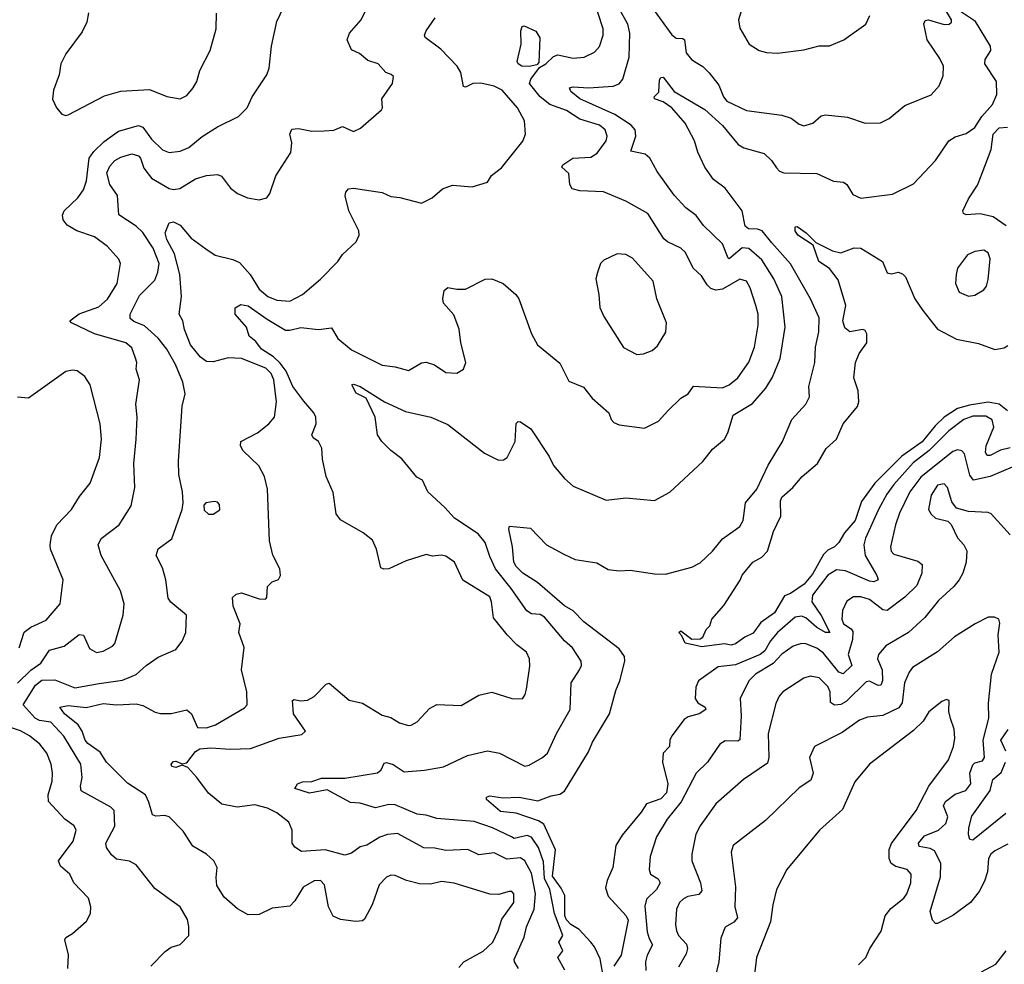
# Model space of a CAD drawing. Extents: x 1246230 to 1426786, y 660032 to 763141.
# Tile 392 of 566: x 1377094 to 1381579, y 687844 to 692146. Entities that reach past the tile are written whole.
import ezdxf

# ---------------------------------------------------------------- set-up
doc = ezdxf.new("R2010")
doc.units = 0

msp = doc.modelspace()

# ---------------------------------------------------------------- linework, layer by layer
at = {"layer": '0CON10XD'}
for points in [[(1378388.3, 690408.3), (1378338.7, 690475), (1378307.7, 690545), (1378281.2, 690581.2), (1378251, 690611), (1378195.6, 690645), (1378170.5, 690680.5), (1378140, 690705), (1378127.5, 690745), (1378075.7, 690805), (1378076.2, 690833.8), (1378101.7, 690848.3), (1378135, 690843.1), (1378221.4, 690781.4), (1378305, 690732.7), (1378325, 690731.9), (1378375, 690744.2), (1378455, 690735.5), (1378515, 690741.9), (1378543.4, 690693.4), (1378605, 690642.2), (1378745, 690572.5), (1378805, 690564.3), (1378865, 690547.8), (1378925, 690582.5), (1378945, 690585.7), (1378983.4, 690573.4), (1379035, 690539.2), (1379085, 690536.7), (1379115.8, 690554.2), (1379126, 690585), (1379103.6, 690675), (1379096.1, 690736.1), (1379071.9, 690801.9), (1379024.4, 690855), (1379021.4, 690875), (1379027.7, 690912.3), (1379045, 690925.8), (1379085, 690918), (1379125, 690918.8), (1379215, 690964), (1379245, 690965.8), (1379296.7, 690945), (1379354, 690895), (1379367.5, 690875), (1379425.7, 690715), (1379452, 690665), (1379555, 690582), (1379595, 690499.2), (1379662.1, 690472.1), (1379701.7, 690421.7), (1379777.5, 690355), (1379788, 690325), (1379800.9, 690310.9), (1379825, 690301.4), (1379940, 690285), (1380003.1, 690316.9), (1380045.6, 690364.4), (1380105, 690422.5), (1380138.7, 690441.3), (1380162.5, 690477.5), (1380295, 690470), (1380325, 690482.7), (1380364.6, 690515), (1380415, 690586.9), (1380440.6, 690655), (1380457.9, 690755), (1380457.1, 690805), (1380447.3, 690845), (1380421.5, 690925), (1380404.3, 690955), (1380375, 690964.5), (1380295, 690918.2), (1380265, 690913.9), (1380241.7, 690921.7), (1380225, 690937.8), (1380199.7, 690979.7), (1380161.5, 691015), (1380126.2, 691086.2), (1380105, 691105.4), (1380045, 691133.8), (1380028.1, 691148.1), (1379955, 691263.3), (1379855, 691319.5), (1379752.6, 691362.6), (1379645, 691367.1), (1379611.2, 691375), (1379599.4, 691395), (1379595.8, 691445), (1379563.8, 691475), (1379568.8, 691485), (1379614.2, 691515), (1379695, 691520), (1379725, 691538.8), (1379766.1, 691595), (1379770, 691615), (1379760.9, 691645), (1379735, 691665.3), (1379645, 691693.4), (1379585, 691732.3), (1379509.6, 691759.6), (1379464.4, 691794.4), (1379416.7, 691855), (1379422.4, 691875), (1379462, 691928), (1379491, 691945), (1379525, 691978.7), (1379545.3, 691985.3), (1379615, 691970.4), (1379664.6, 691975.4), (1379712.2, 691997.8), (1379735.4, 692024.6), (1379751.1, 692075), (1379751.5, 692105), (1379703.6, 692255)], [(1377085, 689124.2), (1377145, 689183.3), (1377190.8, 689215), (1377230.8, 689275), (1377296.6, 689293.4), (1377365, 689345.7), (1377385, 689343.3), (1377412.7, 689282.7), (1377444.5, 689264.5), (1377475, 689270.6), (1377517.2, 689292.8), (1377527.5, 689305), (1377565.4, 689434.6), (1377570.5, 689485), (1377554.3, 689545), (1377465.8, 689705), (1377451.4, 689755), (1377466.2, 689783.8), (1377547.1, 689845), (1377602.5, 689932.5), (1377618.8, 690015), (1377613.6, 690125), (1377625.4, 690235), (1377628.8, 690335), (1377623.9, 690395), (1377640, 690505), (1377624.6, 690555), (1377628.5, 690585), (1377622.5, 690605), (1377605, 690651.4), (1377578.6, 690675), (1377435.6, 690715), (1377330, 690765), (1377322.5, 690775), (1377365, 690806.9), (1377455, 690838.6), (1377495, 690873.1), (1377539.1, 690945), (1377554.3, 691035), (1377545.7, 691055), (1377495, 691113.1), (1377435, 691156.5), (1377355, 691184.5), (1377310.7, 691210.7), (1377293.1, 691235), (1377289.4, 691255), (1377297.1, 691275), (1377360, 691335), (1377385, 691371.2), (1377398.3, 691411.7), (1377411.2, 691515), (1377432.5, 691545), (1377479, 691591), (1377545, 691637.7), (1377635, 691663.8), (1377655, 691656.7), (1377695, 691601.8), (1377745, 691552.7), (1377775, 691541.8), (1377825, 691547.5), (1377865, 691564.5), (1377925.9, 691614.1), (1377995, 691657.8), (1378091.2, 691705), (1378130, 691745), (1378152.5, 691795), (1378220, 691895), (1378230, 691925), (1378240.8, 692025), (1378265, 692137.5), (1378310, 692230)], [(1377692, 687835), (1377757.7, 687902.3), (1377785, 687921.9), (1377825.3, 687934.7), (1377864.4, 687975.6), (1377865.5, 688015.5), (1377858.2, 688048.2), (1377826, 688105), (1377785, 688134.2), (1377709.3, 688189.3), (1377625, 688297.1), (1377595, 688313.1), (1377535, 688323.1), (1377513.1, 688343.1), (1377490, 688375), (1377486.7, 688395), (1377527.4, 688472.6), (1377524.3, 688545), (1377509.4, 688559.4), (1377374.3, 688634.3), (1377371.1, 688655), (1377379.6, 688695), (1377372.4, 688755), (1377295, 688883.4), (1377235.9, 688945.9), (1377185, 688954.3), (1377164.6, 688964.6), (1377110.3, 689025), (1377166.2, 689115), (1377195, 689137.2), (1377255, 689140), (1377345, 689103.2), (1377456.8, 689123.2), (1377562.1, 689137.9), (1377625, 689163.8), (1377670.8, 689205), (1377725, 689242.5), (1377805, 689278), (1377834, 689315), (1377851.4, 689355), (1377853.9, 689433.9), (1377782.8, 689492.8), (1377771.1, 689511.1), (1377760, 689595), (1377745, 689650), (1377715.8, 689705), (1377725, 689736), (1377787.9, 689782.1), (1377834.2, 689915), (1377839.2, 689945), (1377835.7, 689995), (1377819.4, 690075), (1377817.5, 690135), (1377834.5, 690385.5), (1377847.9, 690442.1), (1377837.5, 690495), (1377804.7, 690575), (1377764.1, 690645), (1377725, 690695.4), (1377662.3, 690752.3), (1377615, 690771.8), (1377598.2, 690785), (1377597.9, 690805), (1377639.8, 690890.2), (1377710.4, 690959.6), (1377724, 690996), (1377729.5, 691035), (1377702.5, 691105), (1377655, 691176.2), (1377625.2, 691205.2), (1377546.6, 691256.6), (1377539.2, 691345), (1377504.8, 691395), (1377490.9, 691449.1), (1377505, 691479.2), (1377527.1, 691505), (1377555, 691520.4), (1377605, 691535.8), (1377635, 691525.3), (1377644.5, 691515), (1377659.5, 691469.5), (1377694.8, 691424.8), (1377775, 691376.7), (1377795, 691372.3), (1377823.5, 691376.5), (1377895, 691420.8), (1377945, 691436.4), (1377995, 691440.6), (1378013.3, 691433.3), (1378055, 691378), (1378086.7, 691355), (1378132.5, 691335), (1378185, 691326.2), (1378220, 691335), (1378233.3, 691355), (1378260.8, 691435), (1378329.3, 691540.7), (1378334.3, 691585), (1378324.4, 691625), (1378333.2, 691646.8), (1378365, 691650), (1378425, 691638.5), (1378480.9, 691639.1), (1378525, 691642.9), (1378565, 691659.2), (1378615, 691637.5), (1378647.3, 691652.7), (1378742.5, 691735), (1378746.7, 691745), (1378743.3, 691785), (1378792.5, 691855), (1378797, 691887), (1378787, 691897), (1378762.5, 691905), (1378726.7, 691945), (1378680.7, 691960.7), (1378642.4, 691992.4), (1378605, 692008.1), (1378586.2, 692053.8), (1378596, 692085), (1378649.2, 692145), (1378678.6, 692205)], [(1377407.1, 692177.1), (1377400, 692135), (1377379.5, 692090.5), (1377305, 691990), (1377282.5, 691945), (1377274, 691895), (1377248.6, 691825), (1377243.9, 691783.9), (1377262.5, 691745), (1377286.4, 691716.4), (1377305, 691710)], [(1377305, 691710), (1377315, 691713.3), (1377480.2, 691799.8), (1377555, 691820.6), (1377685, 691828.5), (1377765, 691795.7), (1377825, 691785.8), (1377855, 691801.4), (1377884.3, 691835), (1377901.1, 691865), (1377914.5, 691915), (1377961.5, 692005), (1377990, 692105), (1377990.8, 692175)], [(1379577.2, 687817.2), (1379545.4, 687875), (1379568.5, 687905), (1379550.5, 687945), (1379567.9, 687975), (1379530.4, 688075), (1379508.3, 688185), (1379485.1, 688235), (1379480.5, 688310.5), (1379457, 688375), (1379425, 688422.1), (1379405, 688430.2), (1379346.9, 688416.9), (1379333.7, 688423.7), (1379247.5, 688465), (1379163.6, 688493.6), (1378995, 688508.1), (1378945, 688523.2), (1378905, 688527.8), (1378805, 688569.4), (1378775, 688571.1), (1378715, 688556.2), (1378645, 688578.2), (1378600.5, 688580.5), (1378495, 688638.6), (1378415, 688623.5), (1378347.5, 688645), (1378360, 688665), (1378382.5, 688675), (1378425, 688676), (1378468.3, 688691.7), (1378575, 688691.5), (1378723.8, 688716.2), (1378741.1, 688728.9), (1378755, 688760), (1378765, 688762.9), (1378795, 688754.4), (1378845, 688720), (1378938.5, 688728.5), (1379025, 688743.3), (1379134.5, 688795.5), (1379225, 688815.8), (1379280, 688805), (1379395, 688746.5), (1379415, 688750.5), (1379476, 688785), (1379497.8, 688805), (1379539.6, 688895), (1379601.8, 689005), (1379605.6, 689125), (1379644.5, 689185.5), (1379652.9, 689205), (1379651.4, 689225), (1379611.8, 689285), (1379575, 689317.5), (1379485, 689424.6), (1379465, 689436.8), (1379425, 689439.5), (1379403.5, 689453.5), (1379333.5, 689555), (1379261.8, 689645), (1379235, 689701.2), (1379213.8, 689765), (1379182.5, 689805), (1379074.3, 689875), (1379030, 689925), (1378952.9, 689995), (1378928.9, 690048.9), (1378902.7, 690062.7), (1378835.3, 690145.3), (1378784.1, 690184.1), (1378744, 690225), (1378724, 690255), (1378712.9, 690335), (1378672.2, 690422.2), (1378626.9, 690445), (1378607.5, 690482.5), (1378615, 690485.6), (1378645.4, 690475.4), (1378756.2, 690406.2), (1378851.4, 690361.4), (1378966.7, 690335), (1379045, 690302.5), (1379211.6, 690171.6), (1379275, 690140), (1379298, 690142), (1379315, 690151.4), (1379350.4, 690225), (1379355, 690307.5), (1379364, 690316), (1379375, 690314.2), (1379423, 690283), (1379506.4, 690156.4), (1379526, 690115), (1379575, 690056.2), (1379615, 690022), (1379765, 689958.1), (1379855, 689968.1), (1379985, 689955.7), (1380055, 689994.2), (1380206.3, 690133.7), (1380250.2, 690189.8), (1380305, 690236), (1380320, 690265), (1380344.3, 690345), (1380431.8, 690398.2), (1380492, 690468), (1380522.6, 690517.4), (1380557.8, 690602.2), (1380581.2, 690745), (1380564.8, 690884.8), (1380529.2, 690965), (1380475, 691052.3), (1380415, 691104.1), (1380385, 691106.2), (1380335, 691063.8), (1380325, 691056.9), (1380320.5, 691060.5), (1380295, 691125.7), (1380209.2, 691209.2), (1380175, 691254.4), (1380128.6, 691288.6), (1380075, 691347.5), (1379998.1, 691455), (1379965, 691515.8), (1379942.9, 691532.9), (1379877.5, 691547.5), (1379900.4, 691615), (1379897.3, 691645), (1379878.9, 691665), (1379804.7, 691714.7), (1379645, 691785.3), (1379605, 691819.4), (1379599.2, 691835), (1379615, 691840.4), (1379685, 691835.4), (1379797.2, 691842.8), (1379825, 691853.9), (1379840.8, 691875), (1379870, 691975), (1379873.7, 692085), (1379864.1, 692125), (1379820, 692205)], [(1379754.2, 687775), (1379738.6, 687868.6), (1379712.8, 687922.8), (1379695.6, 687945), (1379641.9, 688001.9), (1379605, 688025.8), (1379585, 688046.7), (1379577.9, 688065), (1379576.8, 688156.8), (1379560.8, 688190.8), (1379520.5, 688245), (1379534.8, 688365), (1379482, 688482), (1379457.5, 688497.5), (1379355, 688532.4), (1379285, 688540.2), (1379220, 688595), (1379220, 688605), (1379235, 688610.5), (1379295, 688602.7), (1379370, 688605), (1379455, 688588.5), (1379515, 688610.7), (1379555, 688618.2), (1379575, 688631.9), (1379685, 688812.2), (1379702.7, 688855), (1379780.4, 688985), (1379808.8, 689091.2), (1379828.4, 689135), (1379850.5, 689225), (1379848.9, 689245), (1379825, 689281.1), (1379664.3, 689404.3), (1379615, 689453.6), (1379576.4, 689476.4), (1379453, 689583), (1379385.9, 689625), (1379356.2, 689655), (1379344.7, 689675.3), (1379339.6, 689745), (1379321.6, 689825), (1379325, 689839.5), (1379420.5, 689830.5), (1379494.4, 689754.4), (1379572.1, 689712.1), (1379625, 689686.9), (1379722.4, 689672.4), (1379775, 689641.4), (1379825, 689635.7), (1379875, 689639.4), (1379985, 689622.5), (1380035, 689620.9), (1380155, 689652.5), (1380193, 689673), (1380249.2, 689725), (1380295, 689782), (1380375, 689838), (1380390, 689865), (1380400.8, 689945), (1380452.4, 690007.6), (1380502.6, 690117.4), (1380569.2, 690225), (1380610.6, 690325), (1380674.2, 690395), (1380691.7, 690428.3), (1380687.8, 690475), (1380715.4, 690584.6), (1380719.2, 690655), (1380734.4, 690725), (1380735, 690787.5), (1380696.5, 690875), (1380604.8, 691034.8), (1380519.6, 691129.6), (1380475.5, 691185), (1380455, 691192.6), (1380414, 691194), (1380398.8, 691205), (1380384.6, 691275), (1380308.1, 691378.1), (1380255, 691418.9), (1380215.4, 691475), (1380183.4, 691543.4), (1380168.1, 691595), (1380125.2, 691675.2), (1380065, 691744.7), (1380025, 691772.5), (1379985.6, 691785), (1379984.6, 691795), (1380004.8, 691815.2), (1380008.1, 691871.9), (1380015, 691882.5), (1380025, 691883.5), (1380075, 691819.4), (1380215, 691736.4), (1380295, 691664.6), (1380366.9, 691576.9), (1380392.8, 691562.8), (1380485, 691536.5), (1380519.1, 691505), (1380541.2, 691471.2), (1380555, 691456.7), (1380575, 691448.5), (1380725, 691445.8), (1380800.7, 691410.7), (1380846.4, 691406.4), (1380861.4, 691395), (1380889.4, 691349.4), (1380925, 691332.5), (1381069.4, 691350.6), (1381165, 691398), (1381265, 691504.2), (1381326.1, 691593.9), (1381355, 691612.7), (1381405, 691628.2), (1381445.2, 691654.8), (1381476.3, 691705), (1381525, 691760.4), (1381544.7, 691805), (1381543.6, 691865), (1381490.5, 691945), (1381491.1, 691965), (1381517.7, 692005), (1381516.6, 692025), (1381447.4, 692137.4), (1381365, 692192.4)], [(1379971.5, 692205), (1380065, 692076.5), (1380085, 692062.5), (1380115, 692060.8), (1380122, 692055), (1380130, 691995), (1380154.2, 691965), (1380175, 691950.6), (1380205, 691932.9), (1380235, 691904.3), (1380277.9, 691847.9), (1380300.3, 691795), (1380315, 691775.4), (1380405, 691732.2), (1380565, 691711.1), (1380608, 691698), (1380645, 691670), (1380665, 691663.3), (1380706, 691674), (1380745, 691707.5), (1380765, 691713.3), (1380865, 691701.9), (1380945, 691674.4), (1381015, 691675.7), (1381055, 691695.8), (1381125, 691755.7), (1381246.4, 691803.6), (1381282.5, 691845), (1381300, 691890), (1381301.8, 691935), (1381285, 691970), (1381227.5, 692055), (1381212.9, 692127.1), (1381218, 692142), (1381234.1, 692145.9), (1381305, 692124.2), (1381327.5, 692125), (1381338.8, 692135), (1381338.6, 692145), (1381311.1, 692191.1)], [(1380380, 692185), (1380368.9, 692145), (1380375, 692107.5), (1380416.2, 692035), (1380462.5, 692005), (1380495, 691996), (1380545.8, 691994.2), (1380665, 692008.8), (1380735, 692026.2), (1380783, 692027), (1380847.5, 692055), (1380948, 692125), (1380966.9, 692165)], [(1379095, 687828.8), (1379118, 687855), (1379205, 687903.1), (1379249.6, 687945), (1379274.2, 687995.8), (1379289.9, 688050.1), (1379345.4, 688125), (1379345.6, 688165), (1379335.5, 688175.5), (1379324.4, 688175.6), (1379275, 688162.2), (1379235, 688163.3), (1379073.3, 688213.3), (1379015, 688221.2), (1378965, 688209.1), (1378915, 688210.9), (1378856.2, 688225), (1378805, 688248.5), (1378785, 688249.5), (1378765, 688240.5), (1378730.9, 688205), (1378700, 688115), (1378665, 688048.8), (1378655, 688041.4), (1378625, 688038.9), (1378555, 688047.5), (1378522.6, 688062.6), (1378500.4, 688105), (1378482.2, 688205), (1378465, 688225.6), (1378435, 688224.4), (1378385, 688195.6), (1378347.6, 688132.4), (1378325, 688109.2), (1378245, 688100), (1378185, 688071.2), (1378135, 688069.1), (1378087, 688097), (1378025, 688149.2), (1377992.2, 688202.2), (1377988.7, 688238.7), (1377993.3, 688285), (1377979.2, 688315), (1377945.4, 688345.4), (1377882.4, 688382.4), (1377839.4, 688449.4), (1377775.4, 688515.4), (1377755, 688521.5), (1377715, 688518.5), (1377699.2, 688525), (1377682.7, 688582.7), (1377666.7, 688615), (1377585, 688668.6), (1377490, 688765), (1377460.7, 688810.7), (1377405, 688849.2), (1377392.2, 688865), (1377378.5, 688905), (1377360.3, 688935), (1377297.8, 688985), (1377277.5, 689015), (1377315, 689021.9), (1377397.1, 689012.9), (1377475, 689032.2), (1377535, 689025.3), (1377625, 689030), (1377655, 689022.7), (1377711.7, 688991.7), (1377735, 688985.4), (1377785, 688985.4), (1377855, 689002.7), (1377877.5, 688985), (1377905, 688922.1), (1377945, 688920.8), (1377986.7, 688935), (1378117.6, 689012.4), (1378130, 689025), (1378128.8, 689085), (1378104.7, 689184.7), (1378116.3, 689286.3), (1378093.1, 689355), (1378098.9, 689395), (1378067.1, 689475), (1378064, 689515), (1378080.5, 689529.5), (1378105, 689536), (1378185, 689508.8), (1378213.6, 689506.4), (1378220, 689515), (1378223.3, 689565), (1378243.9, 689586.1), (1378273, 689597), (1378282.5, 689615), (1378278.8, 689645), (1378247.7, 689707.7), (1378232.7, 689772.7), (1378222.7, 690007.3), (1378210, 690065), (1378183.7, 690113.7), (1378112.1, 690182.1), (1378100, 690205), (1378101.1, 690225), (1378178.2, 690265), (1378229.4, 690305), (1378254.6, 690335.4), (1378264, 690405), (1378251.7, 690505), (1378240.5, 690535), (1378215, 690559.1), (1378105, 690602.5), (1378044.3, 690605.7), (1377975, 690588.2), (1377945, 690589.6), (1377918.5, 690608.5), (1377872.2, 690665), (1377845.4, 690735), (1377837.1, 690775), (1377821.1, 690805), (1377831.2, 690885), (1377824.5, 690985), (1377799.6, 691079.6), (1377764.1, 691145), (1377756.5, 691175), (1377775, 691221.2), (1377795, 691225.5), (1377825, 691210.9), (1377875, 691150.7), (1377942.5, 691102.5), (1377985, 691072.9), (1378065, 691054.4), (1378095, 691040), (1378143.8, 690985), (1378185, 690918.8), (1378225, 690885.4), (1378265, 690868.5), (1378325, 690864.4), (1378382, 690895), (1378465, 690964.2), (1378544, 691045), (1378565, 691076), (1378626.2, 691135), (1378640, 691165), (1378639.2, 691185), (1378592.9, 691275), (1378576.4, 691343.6), (1378579.3, 691360.7), (1378592.5, 691375), (1378615, 691378), (1378745, 691359.2), (1378785, 691340), (1378825.9, 691335.9), (1378925, 691310), (1378973.3, 691335), (1379020, 691375), (1379065, 691392.5), (1379155, 691384), (1379225, 691406.2), (1379243.4, 691436.6), (1379289.4, 691470.6), (1379386.6, 691593.4), (1379397.5, 691625), (1379394.1, 691685.9), (1379361.1, 691745), (1379292.5, 691825), (1379255, 691842.5), (1379195, 691856.2), (1379157.5, 691855), (1379125, 691838), (1379115, 691841.2), (1379104, 691905), (1379087.4, 691935), (1379012.2, 692012.2), (1378940.8, 692065), (1378937.5, 692075), (1378945.6, 692095), (1378986.7, 692155)], [(1379415, 691933.4), (1379381.2, 691935), (1379364.2, 691945), (1379360, 691955), (1379378, 692035), (1379377.5, 692095), (1379382.5, 692115), (1379392, 692118), (1379445, 692093.3), (1379462.8, 692062.8), (1379459, 691951), (1379449.3, 691940.7), (1379415, 691933.4)], [(1381586.7, 691206.7), (1381528.8, 691248.8), (1381468.3, 691261.7), (1381405, 691256.7), (1381393.6, 691263.6), (1381390, 691275), (1381415, 691330), (1381457, 691393), (1381474, 691435), (1381519.4, 691555), (1381527.8, 691625), (1381555, 691654), (1381593, 691657)], [(1381593.3, 690365), (1381555, 690394.3), (1381505, 690404.6), (1381419.6, 690390.4), (1381365, 690374.5), (1381304.3, 690335.7), (1381263.7, 690296.3), (1381205, 690223.3), (1381111.4, 690158.6), (1380989, 690035), (1380927.8, 689952.2), (1380899.4, 689865), (1380850.8, 689809.2), (1380824.6, 689765.4), (1380805.5, 689744.5), (1380775, 689730), (1380755, 689710), (1380705, 689620.6), (1380667.4, 689575), (1380605, 689532.9), (1380578.1, 689521.9), (1380532.5, 689445), (1380470, 689400), (1380435, 689351.2), (1380396.4, 689333.6), (1380355, 689303.3), (1380335, 689297.5), (1380305, 689303.3), (1380199.7, 689290.3), (1380175.5, 689295.5), (1380125.7, 689305.7), (1380110.5, 689340.5), (1380096.7, 689355), (1380105, 689363.3), (1380155, 689324.3), (1380193.2, 689326.8), (1380205, 689334), (1380221.4, 689368.6), (1380237.5, 689385), (1380246.7, 689415), (1380301.5, 689478.5), (1380376.5, 689593.5), (1380385, 689615.8), (1380434.2, 689675.8), (1380475, 689698), (1380500.9, 689725), (1380527.6, 689815), (1380560.7, 689885), (1380559.1, 689955), (1380565, 689971.8), (1380615, 690014.7), (1380658.2, 690065), (1380728.2, 690125), (1380767.6, 690192.4), (1380815, 690236.2), (1380844.4, 690305), (1380910, 690385), (1380916.4, 690405), (1380913.9, 690455), (1380893.8, 690515), (1380900.9, 690585), (1380918.5, 690625), (1380952.9, 690675), (1380953.4, 690715), (1380945, 690730), (1380935, 690734.7), (1380875, 690725.1), (1380852.1, 690742.1), (1380842.7, 690775), (1380857.6, 690845), (1380821.4, 690961.4), (1380782.9, 691012.9), (1380734.4, 691045), (1380708.6, 691118.6), (1380638.1, 691165), (1380626, 691185), (1380627, 691203), (1380635, 691203.8), (1380676, 691176), (1380720.8, 691130.8), (1380796.1, 691093.9), (1380835, 691084), (1380895, 691106.9), (1380925, 691105.7), (1381024.2, 691045), (1381045, 690993.3), (1381065, 690988.8), (1381095, 690996), (1381115, 690989.2), (1381128.1, 690975), (1381171.8, 690875), (1381208, 690822), (1381275, 690736.4), (1381360.9, 690690.9), (1381461.1, 690671.1), (1381535.5, 690644.5), (1381578, 690652), (1381595, 690662.5)], [(1381415, 690887.5), (1381445, 690890.8), (1381485, 690916), (1381497, 690933), (1381505, 690962.5), (1381515, 691057.5), (1381505, 691084), (1381485, 691096.9), (1381445, 691090.8), (1381411.2, 691075), (1381366.2, 691015), (1381358.8, 690985), (1381356, 690945), (1381373.8, 690905), (1381415, 690887.5)], [(1379905, 690621.2), (1379935, 690624), (1379975, 690638.8), (1379999.1, 690660.9), (1380037.3, 690722.7), (1380040, 690765), (1379995.8, 690875), (1379980, 690955), (1379885, 691059.2), (1379855, 691077.1), (1379815, 691079.2), (1379755, 691051.2), (1379740, 691035), (1379726.2, 690995), (1379718.8, 690965), (1379732.5, 690895), (1379736, 690835), (1379754.5, 690794.5), (1379845, 690653.3), (1379905, 690621.2)], [(1377091.8, 689285), (1377114.2, 689355.8), (1377145, 689379.1), (1377215, 689411.1), (1377279.5, 689485), (1377292.5, 689595), (1377235.5, 689735), (1377232.5, 689755), (1377239.1, 689795), (1377263.6, 689845), (1377330.6, 689915), (1377366.2, 689973.8), (1377415.6, 690035), (1377457.4, 690152.6), (1377467.1, 690235), (1377460.9, 690305), (1377415, 690482.5), (1377390.9, 690520.9), (1377356.4, 690546.4), (1377335, 690550), (1377305, 690544), (1377135, 690422.5), (1377085, 690426.2)], [(1379366.2, 687825), (1379347.3, 687855), (1379347.1, 687865), (1379392.1, 687967.9), (1379402.8, 688015), (1379437.1, 688095), (1379443.2, 688165), (1379425, 688258.9), (1379395.2, 688315.2), (1379375, 688328.2), (1379313.1, 688323.1), (1379255, 688350.8), (1379185, 688341.6), (1379135, 688366.2), (1379035, 688361.6), (1378985, 688372.4), (1378935, 688374.1), (1378815, 688438.9), (1378770, 688435), (1378735, 688422.7), (1378675, 688385.7), (1378645, 688379.4), (1378605, 688350), (1378575, 688340.6), (1378485, 688365.3), (1378377.8, 688357.8), (1378347.3, 688377.3), (1378336, 688395), (1378335.7, 688455), (1378320.7, 688490.7), (1378265, 688533.1), (1378223.8, 688555), (1378165, 688570.8), (1378085, 688559.1), (1378015, 688572.5), (1377955, 688623.1), (1377901.9, 688695), (1377860.1, 688740.1), (1377835, 688750), (1377805, 688740.4), (1377788, 688745), (1377784, 688755), (1377795, 688767.5), (1377805, 688769.4), (1377835, 688757.2), (1377855, 688761.5), (1377895, 688813.2), (1377915, 688825.2), (1377965, 688829.8), (1378055, 688823.5), (1378145, 688826.4), (1378276.8, 688873.2), (1378379.1, 688890.9), (1378396.7, 688905), (1378341.9, 688985), (1378336.7, 689045), (1378345, 689050), (1378375, 689044.3), (1378405, 689047.5), (1378435, 689064), (1378490.9, 689119.1), (1378503.6, 689123.6), (1378595, 689047.1), (1378655, 689033.8), (1378745, 688978.1), (1378785, 688967.1), (1378825, 688944.3), (1378865, 688931.4), (1378877.6, 688932.4), (1378905, 688948.6), (1378960.7, 689009.3), (1378995, 689026.9), (1379105, 689022.9), (1379185, 689070), (1379245, 689082.9), (1379335.9, 689054.1), (1379385, 689053.3), (1379397.3, 689072.7), (1379403, 689097), (1379418.2, 689201.8), (1379416.7, 689235), (1379402.9, 689265), (1379358.8, 689298.8), (1379315, 689344.5), (1379252.4, 689422.4), (1379244, 689495), (1379235, 689518.1), (1379113.3, 689593.3), (1379075.4, 689675.4), (1379035, 689702), (1379015, 689707.5), (1378975, 689703.1), (1378945, 689710), (1378855, 689681.9), (1378775, 689644.4), (1378752.7, 689642.7), (1378739.2, 689649.2), (1378720, 689735), (1378701.2, 689775), (1378658.3, 689808.3), (1378555, 689868.8), (1378536, 689895), (1378522.7, 689992.7), (1378490.8, 690065), (1378474.3, 690145), (1378470.8, 690195), (1378455.8, 690225), (1378431.3, 690241.3), (1378424.3, 690255), (1378444.5, 690305.5), (1378443.8, 690335), (1378433.8, 690355), (1378388.3, 690408.3)], [(1381605, 690196), (1381562.2, 690185), (1381515, 690161.1), (1381501, 690161), (1381493.3, 690175), (1381496.4, 690205), (1381530.6, 690289.4), (1381523.9, 690323.9), (1381495, 690340.7), (1381435, 690340.7), (1381395.1, 690324.9), (1381326.6, 690273.4), (1381236, 690184), (1381163, 690127), (1381075, 690028.4), (1381043.3, 689985), (1381005.8, 689915), (1380947.3, 689785), (1380939.2, 689755), (1380944.7, 689705), (1380998.8, 689615), (1381003.8, 689595), (1380985, 689585.3), (1380965, 689588.3), (1380855, 689636.5), (1380815, 689640), (1380775, 689615.4), (1380704.8, 689525), (1380702.4, 689495), (1380745, 689432.2), (1380784, 689355), (1380765, 689354.7), (1380725, 689377.8), (1380675, 689422.2), (1380655, 689428.6), (1380626.5, 689425), (1380545.2, 689355), (1380513.3, 689316.7), (1380488, 689272), (1380467.6, 689255), (1380355, 689207.2), (1380275, 689197.9), (1380185.3, 689135), (1380173.5, 689106.5), (1380171.1, 689055), (1380183.3, 689035), (1380215.8, 689015), (1380219.2, 689005), (1380188.6, 688985), (1380138.4, 688971.6), (1380121.2, 688958.8), (1380064.7, 688885), (1380056.1, 688865), (1380054.4, 688835), (1380025.3, 688805), (1380022.1, 688765), (1380046.9, 688665), (1380040, 688625), (1380015, 688597.5), (1379949.1, 688575), (1379925, 688536.4), (1379838.7, 688431.3), (1379810, 688385), (1379795.4, 688285), (1379769.4, 688225), (1379762.7, 688192.7), (1379774.4, 688154.4), (1379856.2, 688065), (1379866.2, 688045), (1379834.3, 687885), (1379800, 687835)], [(1381615, 690107.3), (1381515, 690065.3), (1381438.1, 690048.1), (1381422.2, 690072.2), (1381398.1, 690168.1), (1381385, 690182.2), (1381365, 690186.5), (1381345, 690179.1), (1381198, 690062), (1381147.8, 689995), (1381101.8, 689898.2), (1381082.5, 689845), (1381060.7, 689745), (1381063.8, 689725), (1381075, 689711.8), (1381185, 689680.4), (1381204.4, 689665), (1381202.5, 689625), (1381180.5, 689569.5), (1381125, 689516.2), (1381045, 689455.4), (1381025, 689458.5), (1380964.4, 689505), (1380925, 689517.6), (1380892.3, 689517.7), (1380861.9, 689498.1), (1380841.1, 689455), (1380839.3, 689415), (1380846.9, 689395), (1380881.8, 689371.8), (1380889, 689359), (1380887.6, 689322.4), (1380868, 689255), (1380884.7, 689205), (1380845, 689166.1), (1380825, 689174.7), (1380755, 689261.4), (1380725, 689283.3), (1380675, 689304.1), (1380655, 689304.6), (1380617.2, 689292.7), (1380565, 689255.9), (1380526.4, 689213.6), (1380445.6, 689165), (1380415.3, 689134.7), (1380376.2, 689055), (1380380.5, 688975), (1380374.2, 688865.8), (1380365, 688859.7), (1380308, 688862), (1380283.8, 688846.2), (1380226.7, 688765), (1380175, 688714.4), (1380106.6, 688583.4), (1380042.9, 688505), (1379995.3, 688424.7), (1379966.5, 688335), (1379961.9, 688275), (1379968, 688255), (1380002.8, 688232.8), (1380011.9, 688215), (1379995.4, 688185), (1379949.6, 688140.4), (1379941.2, 688108.8), (1379952.4, 687992.4), (1379960.8, 687960.8), (1379977.1, 687932.9)], [(1381605, 689800), (1381518.8, 689895), (1381505, 689902), (1381415.7, 689905.7), (1381361.2, 689921.2), (1381339.4, 689949.4), (1381320.4, 690015), (1381305, 690031.8), (1381275, 690025.3), (1381245, 689980), (1381234.2, 689915), (1381245, 689893.3), (1381265, 689876), (1381321.7, 689861.7), (1381337.3, 689847.3), (1381365.6, 689785.6), (1381394, 689755), (1381407.6, 689727.6), (1381405.4, 689674.6), (1381390, 689625), (1381373.3, 689595), (1381349.4, 689565), (1381278.8, 689501.2), (1381216.8, 689423.2), (1381143.1, 689355), (1381038.6, 689295), (1381005.6, 689255), (1381000.8, 689235), (1381022.9, 689185), (1381023.9, 689135), (1381016.9, 689115), (1381005, 689113.5), (1380965, 689132.6), (1380949.1, 689130.9), (1380858.9, 689041.1), (1380835, 689026.8), (1380805, 689023.9), (1380786.9, 689036.9), (1380785.8, 689085), (1380775, 689109.1), (1380735, 689149.1), (1380695, 689156.4), (1380665, 689146.5), (1380570.8, 689085), (1380552.9, 689065), (1380538, 689032), (1380503.8, 688895), (1380506.9, 688785), (1380500.4, 688759.6), (1380391.4, 688685), (1380265.3, 688574.7), (1380193.6, 688475), (1380174, 688436), (1380156.2, 688345), (1380156.2, 688315), (1380195.3, 688215), (1380201.1, 688178.9), (1380187.6, 688162.4), (1380137.3, 688152.7), (1380117.5, 688142.5), (1380100, 688125), (1380085.3, 688094.7), (1380081.2, 688025), (1380085.8, 687995.8), (1380094.7, 687974.8), (1380132.1, 687935), (1380136.1, 687915), (1380129.2, 687890.9), (1380095, 687830)], [(1377975, 689893.8), (1378005.8, 689914.2), (1378005, 689937.5), (1377995, 689948.8), (1377981.7, 689951.7), (1377942.5, 689945), (1377933.8, 689935), (1377935, 689912.5), (1377954.1, 689894.1), (1377975, 689893.8)], [(1381595, 688391.5), (1381535, 688361.3), (1381517.3, 688345), (1381507.3, 688325), (1381501.5, 688265), (1381487.9, 688222.1), (1381464, 688176), (1381424.4, 688125), (1381345, 688065.4), (1381275, 688029.4), (1381265, 688030), (1381251.9, 688045), (1381240.6, 688085), (1381287.6, 688242.4), (1381289.1, 688305), (1381260.2, 688360.2), (1381241.4, 688371.4), (1381190.7, 688380.7), (1381188.5, 688395), (1381215, 688428.2), (1381279.6, 688455), (1381312.8, 688485), (1381321.6, 688515), (1381301.9, 688565), (1381310.4, 688585), (1381355, 688618.4), (1381404.3, 688635.7), (1381425.8, 688665), (1381421.7, 688715), (1381435, 688751.8), (1381445, 688761.6), (1381479.4, 688770.6), (1381488.8, 688785), (1381483, 688865), (1381508.4, 688965), (1381507.3, 689032.7), (1381520.4, 689165), (1381555.4, 689265), (1381551.5, 689345), (1381558.1, 689398.1), (1381553.3, 689415), (1381534.3, 689424.3), (1381505, 689424.3), (1381446, 689395), (1381352.5, 689335), (1381275, 689267.5), (1381161.4, 689195), (1381145, 689174), (1381124.7, 689125.3), (1381112.9, 689035), (1381098.2, 689011.8), (1381025, 688977.3), (1380955, 688969.6), (1380919.4, 688955), (1380839.8, 688900.2), (1380715, 688836), (1380691.4, 688785), (1380707.8, 688715), (1380697.4, 688682.6), (1380645, 688647.5), (1380491.8, 688498.2), (1380344.2, 688385), (1380334.3, 688355), (1380353.8, 688196.2), (1380351.5, 688105), (1380363.5, 688055), (1380347.1, 688035), (1380307.6, 688012.4), (1380287.6, 687962.4), (1380279.1, 687855), (1380244.7, 687715.3)], [(1380915, 687841.2), (1380947.5, 687875), (1380965.6, 687915), (1381018.5, 687995), (1381035.5, 688065), (1381062.7, 688097.3), (1381121.5, 688145), (1381135.4, 688165), (1381153.8, 688215), (1381154.5, 688254.5), (1381136, 688275), (1381085, 688289.6), (1381063.7, 688303.6), (1381053.8, 688325), (1381053.7, 688366.4), (1381065.6, 688394.4), (1381177.7, 688545), (1381235.3, 688655), (1381324.7, 688775), (1381347.1, 688835), (1381353.1, 688873.1), (1381350, 688915), (1381333, 688963), (1381325.7, 688995), (1381328, 689045), (1381315, 689050), (1381295, 689041.1), (1381235, 688993.9), (1381209, 688951), (1381165, 688908.2), (1380964.7, 688755.3), (1380897.8, 688675), (1380841.4, 688548.6), (1380737.1, 688455), (1380588.1, 688275), (1380541.5, 688185), (1380524, 688115), (1380513.5, 688036.5), (1380450.9, 687875), (1380439.4, 687785)], [(1377314.4, 687825), (1377316.9, 687886.9), (1377300, 687955), (1377305, 687965.7), (1377335.5, 687984.5), (1377399.1, 688040.9), (1377417.5, 688075), (1377419.2, 688105), (1377407.5, 688145), (1377340.8, 688215), (1377322.5, 688255), (1377280.8, 688290.8), (1377270.8, 688315), (1377337.7, 688405), (1377352.2, 688455), (1377341.9, 688475), (1377300, 688505), (1377226.2, 688585), (1377224.6, 688615), (1377241.7, 688678.3), (1377244.6, 688714.6), (1377237.5, 688755), (1377218.5, 688805), (1377186.2, 688846.2), (1377138.5, 688885), (1377097.4, 688907.4), (1377022.8, 688932.8)], [(1381586.5, 688815), (1381562.3, 688865), (1381596.1, 688913.9)], [(1381585, 688530), (1381435, 688409.4), (1381421.7, 688411.7), (1381415.6, 688435.6), (1381416.8, 688465), (1381430.8, 688519.2), (1381514.8, 688635), (1381527.2, 688685), (1381565, 688718), (1381584.3, 688764.3)], [(1379977.1, 687932.9), (1379951.6, 687885), (1379944.4, 687855.6), (1379946.2, 687815)], [(1381475, 687808.8), (1381540.6, 687845), (1381587.7, 687905)]]:
    msp.add_lwpolyline(points, dxfattribs=at)

doc.saveas('drawing.dxf')
